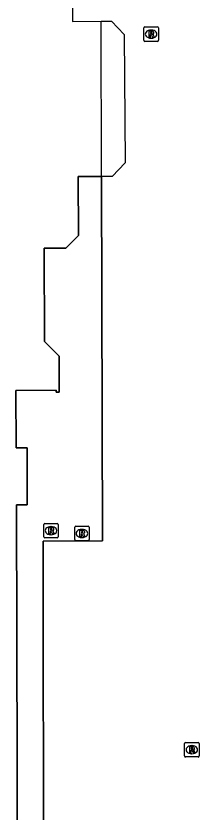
# Model space of a CAD drawing. Extents: x 160203 to 161526, y 379529 to 381797.
# Drawn here: x 160897.8 to 160910.4, y 380676.4 to 380731.2 of the extents above; entities that cross this region are included whole.
import ezdxf

# ---------------------------------------------------------------- set-up
doc = ezdxf.new("R2010")
doc.units = 0
for name, color, linetype in [('IMGEO_Pand', 7, 'Continuous'), ('IMGEO_Pand_overbouw', 7, 'Continuous'), ('IMGEO_Rioolput', 7, 'Continuous')]:
    doc.layers.add(name, color=color, linetype=linetype)

msp = doc.modelspace()

# ---------------------------------------------------------------- linework, layer by layer
at = {"layer": 'IMGEO_Pand'}
for points in [[(160902.67, 380735.412), (160902.579, 380735.097), (160901.722, 380734.236), (160901.731, 380730.795), (160903.685, 380730.806)], [(160903.685, 380730.806), (160904.4, 380730.81), (160905.281, 380729.901), (160905.353, 380721.078), (160904.452, 380720.135), (160903.712, 380720.133)], [(160903.712, 380720.133), (160903.685, 380730.806)], [(160901.548, 380645.419), (160901.554, 380643.315), (160897.998, 380643.306), (160897.856, 380697.545), (160898.6, 380697.547), (160898.59, 380701.472), (160897.832, 380701.47), (160897.822, 380705.418), (160900.587, 380705.426), (160900.587, 380705.297), (160900.813, 380705.297), (160900.807, 380707.781), (160899.793, 380708.789), (160899.777, 380715.203), (160901.261, 380715.207), (160902.127, 380716.078), (160902.116, 380720.129), (160903.712, 380720.133)], [(160903.712, 380720.133), (160903.778, 380695.064), (160899.698, 380695.053), (160899.756, 380645.422), (160901.548, 380645.419)]]:
    msp.add_lwpolyline(points, dxfattribs=at)
at = {"layer": 'IMGEO_Pand_overbouw'}
msp.add_lwpolyline([(160903.712, 380720.133), (160902.116, 380720.129), (160902.127, 380716.078), (160901.261, 380715.207), (160899.777, 380715.203), (160899.793, 380708.789), (160900.807, 380707.781), (160900.813, 380705.297), (160900.587, 380705.297), (160900.587, 380705.426), (160897.822, 380705.418), (160897.832, 380701.47), (160898.59, 380701.472), (160898.6, 380697.547), (160897.856, 380697.545), (160897.998, 380643.306), (160901.554, 380643.315), (160901.548, 380645.419), (160899.756, 380645.422), (160899.698, 380695.053), (160903.778, 380695.064)], close=True, dxfattribs=at)
at = {"layer": 'IMGEO_Rioolput'}
for p, q in [((160906.638, 380729.498), (160906.638, 380730.35)), ((160906.713, 380730.424), (160907.565, 380730.424)), ((160907.126, 380730.204), (160907.151, 380730.204)), ((160907.639, 380730.35), (160907.639, 380729.498)), ((160907.149, 380729.644), (160907.124, 380729.644)), ((160907.565, 380729.424), (160906.713, 380729.424)), ((160899.739, 380695.344), (160899.739, 380696.196)), ((160899.814, 380696.27), (160900.666, 380696.27)), ((160900.74, 380696.196), (160900.74, 380695.344)), ((160900.227, 380696.05), (160900.252, 380696.05)), ((160901.871, 380695.15), (160901.871, 380696.002)), ((160901.946, 380696.076), (160902.798, 380696.076)), ((160902.359, 380695.856), (160902.384, 380695.856)), ((160902.872, 380696.002), (160902.872, 380695.15)), ((160900.666, 380695.27), (160899.814, 380695.27)), ((160900.25, 380695.49), (160900.225, 380695.49)), ((160902.382, 380695.296), (160902.357, 380695.296)), ((160902.798, 380695.076), (160901.946, 380695.076)), ((160909.441, 380680.272), (160909.441, 380681.124)), ((160909.516, 380681.198), (160910.368, 380681.198)), ((160909.929, 380680.978), (160909.954, 380680.978)), ((160910.442, 380681.124), (160910.442, 380680.272)), ((160909.952, 380680.418), (160909.927, 380680.418)), ((160910.368, 380680.198), (160909.516, 380680.198))]:
    msp.add_line(p, q, dxfattribs=at)
for points in [[(160906.638, 380729.498), (160906.638, 380730.35)], [(160906.713, 380730.424), (160907.565, 380730.424)], [(160907.639, 380730.35), (160907.639, 380729.498)], [(160907.227, 380730.122), (160906.975, 380730.124), (160906.975, 380729.724)], [(160906.975, 380729.724), (160907.099, 380729.724), (160907.099, 380729.886), (160907.11, 380729.886)], [(160907.153, 380730.043), (160907.099, 380730.043), (160907.099, 380729.962)], [(160907.099, 380729.962), (160907.151, 380729.962)], [(160907.157, 380729.857), (160907.228, 380729.724), (160907.368, 380729.724), (160907.303, 380729.85)], [(160907.565, 380729.424), (160906.713, 380729.424)], [(160899.739, 380695.344), (160899.739, 380696.196)], [(160899.814, 380696.27), (160900.666, 380696.27)], [(160900.74, 380696.196), (160900.74, 380695.344)], [(160900.328, 380695.968), (160900.076, 380695.97), (160900.076, 380695.57)], [(160900.076, 380695.57), (160900.2, 380695.57), (160900.2, 380695.732), (160900.211, 380695.732)], [(160900.254, 380695.889), (160900.2, 380695.889), (160900.2, 380695.808)], [(160900.2, 380695.808), (160900.252, 380695.808)], [(160900.258, 380695.703), (160900.329, 380695.57), (160900.469, 380695.57), (160900.404, 380695.696)], [(160901.871, 380695.15), (160901.871, 380696.002)], [(160901.946, 380696.076), (160902.798, 380696.076)], [(160902.46, 380695.774), (160902.208, 380695.776), (160902.208, 380695.376)], [(160902.386, 380695.695), (160902.332, 380695.695), (160902.332, 380695.614)], [(160902.872, 380696.002), (160902.872, 380695.15)], [(160900.666, 380695.27), (160899.814, 380695.27)], [(160902.208, 380695.376), (160902.332, 380695.376), (160902.332, 380695.538), (160902.343, 380695.538)], [(160902.332, 380695.614), (160902.384, 380695.614)], [(160902.39, 380695.509), (160902.461, 380695.376), (160902.601, 380695.376), (160902.536, 380695.502)], [(160902.798, 380695.076), (160901.946, 380695.076)], [(160909.441, 380680.272), (160909.441, 380681.124)], [(160909.516, 380681.198), (160910.368, 380681.198)], [(160910.03, 380680.896), (160909.778, 380680.898), (160909.778, 380680.498)], [(160910.442, 380681.124), (160910.442, 380680.272)], [(160909.778, 380680.498), (160909.902, 380680.498), (160909.902, 380680.66), (160909.913, 380680.66)], [(160909.956, 380680.817), (160909.902, 380680.817), (160909.902, 380680.736)], [(160909.902, 380680.736), (160909.954, 380680.736)], [(160909.96, 380680.631), (160910.031, 380680.498), (160910.171, 380680.498), (160910.106, 380680.624)], [(160910.368, 380680.198), (160909.516, 380680.198)]]:
    msp.add_lwpolyline(points, dxfattribs=at)
for centre, radius, start, end in [((160906.715, 380730.348), 0.0765, 91.552, 178.448), ((160906.715, 380730.348), 0.0765, 91.552, 178.448), ((160907.563, 380730.348), 0.0765, 1.552, 88.448), ((160907.563, 380730.348), 0.0765, 1.552, 88.448), ((160907.109, 380729.833), 0.0533, 26.0293, 88.6989), ((160907.135, 380730.151), 0.19, 274.7715, 282.9687), ((160907.159, 380729.947), 0.0964, 77.0061, 93.1865), ((160907.173, 380730.004), 0.0378, 276.6634, 79.6772), ((160907.226, 380730.012), 0.109, 350.3612, 89.416), ((160907.224, 380730.012), 0.112, 277.5842, 350.9817), ((160907.208, 380729.797), 0.108, 29.5134, 73.7905), ((160906.715, 380729.5), 0.0765, 181.552, 268.448), ((160906.715, 380729.5), 0.0765, 181.552, 268.448), ((160907.563, 380729.5), 0.0765, 271.552, 358.448), ((160907.563, 380729.5), 0.0765, 271.552, 358.448), ((160899.816, 380696.194), 0.0765, 91.552, 178.448), ((160899.816, 380696.194), 0.0765, 91.552, 178.448), ((160900.664, 380696.194), 0.0765, 1.552, 88.448), ((160900.664, 380696.194), 0.0765, 1.552, 88.448), ((160900.21, 380695.679), 0.0533, 26.0293, 88.6989), ((160900.236, 380695.997), 0.19, 274.7715, 282.9687), ((160900.26, 380695.793), 0.0964, 77.0061, 93.1865), ((160900.274, 380695.85), 0.0378, 276.6634, 79.6772), ((160900.327, 380695.858), 0.109, 350.3612, 89.416), ((160900.325, 380695.858), 0.112, 277.5842, 350.9817), ((160900.309, 380695.643), 0.108, 29.5134, 73.7905), ((160901.948, 380696), 0.0765, 91.552, 178.448), ((160901.948, 380696), 0.0765, 91.552, 178.448), ((160902.392, 380695.599), 0.0964, 77.0061, 93.1865), ((160902.406, 380695.656), 0.0378, 276.6634, 79.6772), ((160902.459, 380695.664), 0.109, 350.3612, 89.416), ((160902.457, 380695.664), 0.112, 277.5842, 350.9817), ((160902.796, 380696), 0.0765, 1.552, 88.448), ((160902.796, 380696), 0.0765, 1.552, 88.448), ((160899.816, 380695.346), 0.0765, 181.552, 268.448), ((160899.816, 380695.346), 0.0765, 181.552, 268.448), ((160900.664, 380695.346), 0.0765, 271.552, 358.448), ((160900.664, 380695.346), 0.0765, 271.552, 358.448), ((160901.948, 380695.152), 0.0765, 181.552, 268.448), ((160901.948, 380695.152), 0.0765, 181.552, 268.448), ((160902.342, 380695.485), 0.0533, 26.0293, 88.6989), ((160902.368, 380695.803), 0.19, 274.7715, 282.9687), ((160902.441, 380695.449), 0.108, 29.5134, 73.7905), ((160902.796, 380695.152), 0.0765, 271.552, 358.448), ((160902.796, 380695.152), 0.0765, 271.552, 358.448), ((160909.518, 380681.122), 0.0765, 91.552, 178.448), ((160909.518, 380681.122), 0.0765, 91.552, 178.448), ((160910.029, 380680.786), 0.109, 350.3612, 89.416), ((160910.366, 380681.122), 0.0765, 1.552, 88.448), ((160910.366, 380681.122), 0.0765, 1.552, 88.448), ((160909.912, 380680.607), 0.0533, 26.0293, 88.6989), ((160909.938, 380680.925), 0.19, 274.7715, 282.9687), ((160909.962, 380680.721), 0.0964, 77.0061, 93.1865), ((160909.976, 380680.778), 0.0378, 276.6634, 79.6772), ((160910.027, 380680.786), 0.112, 277.5842, 350.9817), ((160910.011, 380680.571), 0.108, 29.5134, 73.7905), ((160909.518, 380680.274), 0.0765, 181.552, 268.448), ((160909.518, 380680.274), 0.0765, 181.552, 268.448), ((160910.366, 380680.274), 0.0765, 271.552, 358.448), ((160910.366, 380680.274), 0.0765, 271.552, 358.448)]:
    msp.add_arc(centre, radius, start, end, dxfattribs=at)
for centre, major_axis, ratio, start_param, end_param in [((160907.125, 380729.924), (-0.387, 0.002), 0.722429, 4.712389, 7.853982), ((160907.15, 380729.924), (-0.39, 0.002), 0.717154, 1.570796, 4.712389), ((160900.226, 380695.77), (-0.387, 0.002), 0.722429, 4.712389, 7.853982), ((160900.251, 380695.77), (-0.39, 0.002), 0.717154, 1.570796, 4.712389), ((160902.358, 380695.576), (-0.387, 0.002), 0.722429, 4.712389, 7.853982), ((160902.383, 380695.576), (-0.39, 0.002), 0.717154, 1.570796, 4.712389), ((160909.928, 380680.698), (-0.387, 0.002), 0.722429, 4.712389, 7.853982), ((160909.953, 380680.698), (-0.39, 0.002), 0.717154, 1.570796, 4.712389)]:
    msp.add_ellipse(centre, major_axis=major_axis, ratio=ratio, start_param=start_param, end_param=end_param, dxfattribs=at)

doc.saveas('drawing.dxf')
